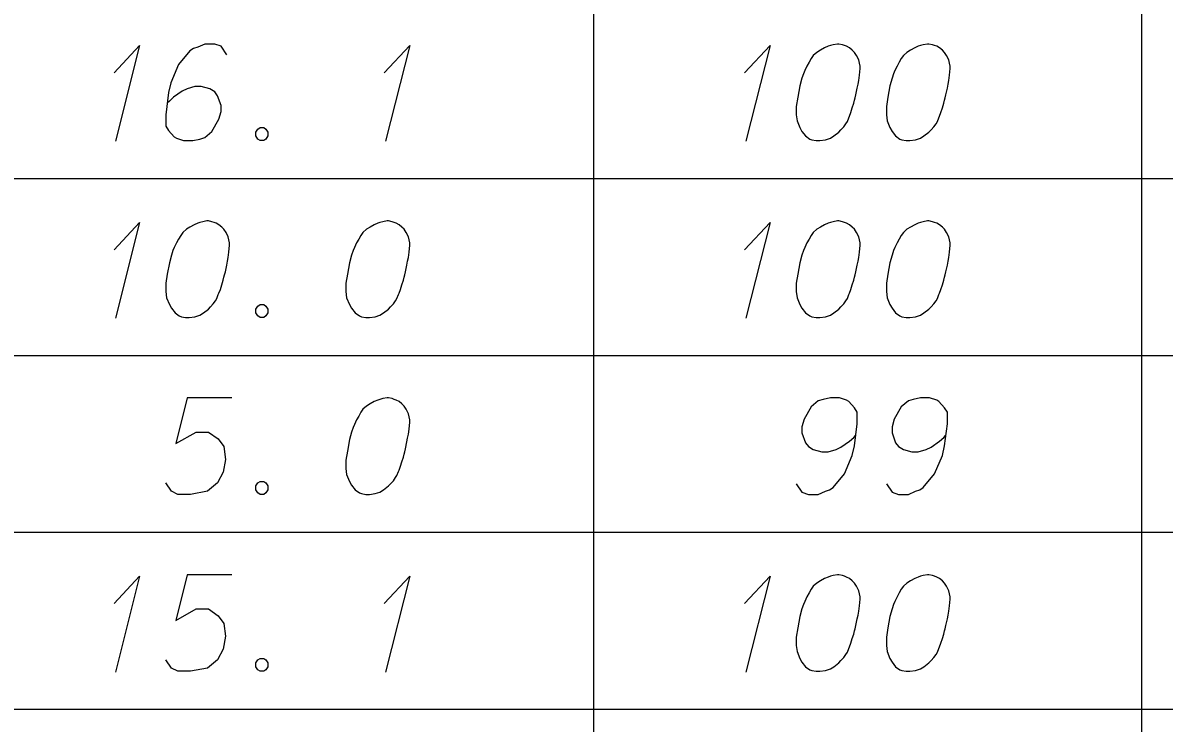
# Model space of a CAD drawing. Extents: x 2074207 to 2076812, y 516372 to 523312.
# Drawn here: x 2076621.8 to 2076678.5, y 517847.8 to 517882.7 of the extents above; entities that cross this region are included whole.
import ezdxf

# ---------------------------------------------------------------- set-up
doc = ezdxf.new("R2010")
doc.units = 0
doc.layers.add('Prop DirtTable_ Soil Test Results - Outline (Minor)', color=7, linetype='Continuous')
doc.layers.add('Prop DirtTable_ Soil Test Results - Tx (Sample Data)', color=7, linetype='Continuous')

msp = doc.modelspace()

# ---------------------------------------------------------------- linework, layer by layer
at = {"layer": 'Prop DirtTable_ Soil Test Results - Outline (Minor)'}
for p, q in [((2076650.154, 517883.718), (2076650.154, 517874.918)), ((2076677.413, 517883.718), (2076677.413, 517874.918)), ((2076260.609, 517874.918), (2076811.903, 517874.918)), ((2076260.609, 517874.918), (2076811.903, 517874.918)), ((2076650.154, 517874.918), (2076650.154, 517866.118)), ((2076677.413, 517874.918), (2076677.413, 517866.118)), ((2076260.609, 517866.118), (2076811.903, 517866.118)), ((2076260.609, 517866.118), (2076811.903, 517866.118)), ((2076650.154, 517866.118), (2076650.154, 517857.318)), ((2076677.413, 517866.118), (2076677.413, 517857.318)), ((2076260.609, 517857.318), (2076811.903, 517857.318)), ((2076260.609, 517857.318), (2076811.903, 517857.318)), ((2076650.154, 517857.318), (2076650.154, 517848.518)), ((2076677.413, 517857.318), (2076677.413, 517848.518)), ((2076260.609, 517848.518), (2076811.903, 517848.518)), ((2076260.609, 517848.518), (2076811.903, 517848.518)), ((2076650.154, 517848.518), (2076650.154, 517839.718)), ((2076677.413, 517848.518), (2076677.413, 517839.718))]:
    msp.add_line(p, q, dxfattribs=at)
at = {"layer": 'Prop DirtTable_ Soil Test Results - Tx (Sample Data)'}
for points in [[(2076626.3, 517880.171), (2076627.57, 517881.531), (2076626.371, 517876.769)], [(2076631.909, 517881.078), (2076631.627, 517881.493), (2076631.31, 517881.607), (2076630.816, 517881.607), (2076630.463, 517881.456), (2076630.251, 517881.38), (2076630.075, 517881.267), (2076629.511, 517880.586), (2076629.123, 517879.679), (2076629.017, 517879.188), (2076628.876, 517878.092), (2076628.876, 517877.525), (2076629.017, 517877.298), (2076629.299, 517876.996), (2076629.405, 517876.92), (2076629.758, 517876.807), (2076630.216, 517876.807), (2076630.569, 517876.882), (2076630.816, 517876.958), (2076631.169, 517877.26), (2076631.521, 517877.865), (2076631.627, 517878.243), (2076631.627, 517878.545), (2076631.451, 517879.037), (2076631.31, 517879.226), (2076631.063, 517879.377), (2076630.639, 517879.49), (2076630.322, 517879.49), (2076629.934, 517879.377), (2076629.687, 517879.263), (2076629.264, 517878.961), (2076629.052, 517878.772), (2076628.946, 517878.659)], [(2076639.74, 517880.171), (2076641.01, 517881.531), (2076639.811, 517876.769)], [(2076657.66, 517880.171), (2076658.93, 517881.531), (2076657.731, 517876.769)], [(2076662.352, 517881.607), (2076662.282, 517881.607), (2076662.07, 517881.569), (2076661.929, 517881.531), (2076661.823, 517881.493), (2076661.647, 517881.418), (2076661.435, 517881.304), (2076661.259, 517881.191), (2076661.082, 517881.04), (2076660.976, 517880.889), (2076660.871, 517880.7), (2076660.765, 517880.511), (2076660.659, 517880.284), (2076660.588, 517880.133), (2076660.518, 517879.906), (2076660.412, 517879.528), (2076660.306, 517878.961), (2076660.236, 517878.508), (2076660.236, 517878.092), (2076660.271, 517877.789), (2076660.412, 517877.449), (2076660.518, 517877.26), (2076660.694, 517877.034), (2076660.906, 517876.882), (2076661.012, 517876.845), (2076661.223, 517876.807), (2076661.4, 517876.807), (2076661.682, 517876.845), (2076661.929, 517876.92), (2076662.105, 517877.034), (2076662.352, 517877.223), (2076662.458, 517877.336), (2076662.599, 517877.487), (2076662.705, 517877.638), (2076662.775, 517877.752), (2076662.846, 517877.941), (2076662.881, 517878.016), (2076662.952, 517878.205), (2076663.022, 517878.432), (2076663.093, 517878.659), (2076663.128, 517878.81), (2076663.163, 517878.923), (2076663.199, 517879.075), (2076663.269, 517879.415), (2076663.305, 517879.604), (2076663.34, 517879.793), (2076663.375, 517880.057), (2076663.41, 517880.397), (2076663.41, 517880.511), (2076663.375, 517880.662), (2076663.34, 517880.813), (2076663.234, 517881.04), (2076663.128, 517881.191), (2076663.022, 517881.304), (2076662.881, 517881.418), (2076662.74, 517881.493), (2076662.634, 517881.531), (2076662.529, 517881.569), (2076662.352, 517881.607)], [(2076666.832, 517881.607), (2076666.762, 517881.607), (2076666.55, 517881.569), (2076666.409, 517881.531), (2076666.303, 517881.493), (2076666.127, 517881.418), (2076665.915, 517881.304), (2076665.739, 517881.191), (2076665.562, 517881.04), (2076665.456, 517880.889), (2076665.351, 517880.7), (2076665.245, 517880.511), (2076665.139, 517880.284), (2076665.068, 517880.133), (2076664.998, 517879.906), (2076664.892, 517879.528), (2076664.786, 517878.961), (2076664.716, 517878.508), (2076664.716, 517878.092), (2076664.751, 517877.789), (2076664.892, 517877.449), (2076664.998, 517877.26), (2076665.174, 517877.034), (2076665.386, 517876.882), (2076665.492, 517876.845), (2076665.703, 517876.807), (2076665.88, 517876.807), (2076666.162, 517876.845), (2076666.409, 517876.92), (2076666.585, 517877.034), (2076666.832, 517877.223), (2076666.938, 517877.336), (2076667.079, 517877.487), (2076667.185, 517877.638), (2076667.255, 517877.752), (2076667.326, 517877.941), (2076667.361, 517878.016), (2076667.432, 517878.205), (2076667.502, 517878.432), (2076667.573, 517878.659), (2076667.608, 517878.81), (2076667.643, 517878.923), (2076667.679, 517879.075), (2076667.749, 517879.415), (2076667.785, 517879.604), (2076667.82, 517879.793), (2076667.855, 517880.057), (2076667.89, 517880.397), (2076667.89, 517880.511), (2076667.855, 517880.662), (2076667.82, 517880.813), (2076667.714, 517881.04), (2076667.608, 517881.191), (2076667.502, 517881.304), (2076667.361, 517881.418), (2076667.22, 517881.493), (2076667.114, 517881.531), (2076667.009, 517881.569), (2076666.832, 517881.607)], [(2076633.567, 517877.449), (2076633.744, 517877.449), (2076633.849, 517877.374), (2076633.955, 517877.223), (2076633.955, 517877.034), (2076633.849, 517876.882), (2076633.744, 517876.807), (2076633.567, 517876.807), (2076633.461, 517876.882), (2076633.356, 517877.034), (2076633.356, 517877.223), (2076633.461, 517877.374), (2076633.567, 517877.449)], [(2076626.3, 517871.371), (2076627.57, 517872.731), (2076626.371, 517867.969)], [(2076630.992, 517872.807), (2076630.922, 517872.807), (2076630.71, 517872.769), (2076630.569, 517872.731), (2076630.463, 517872.693), (2076630.287, 517872.618), (2076630.075, 517872.504), (2076629.899, 517872.391), (2076629.722, 517872.24), (2076629.616, 517872.089), (2076629.511, 517871.9), (2076629.405, 517871.711), (2076629.299, 517871.484), (2076629.228, 517871.333), (2076629.158, 517871.106), (2076629.052, 517870.728), (2076628.946, 517870.161), (2076628.876, 517869.708), (2076628.876, 517869.292), (2076628.911, 517868.989), (2076629.052, 517868.649), (2076629.158, 517868.46), (2076629.334, 517868.234), (2076629.546, 517868.082), (2076629.652, 517868.045), (2076629.863, 517868.007), (2076630.04, 517868.007), (2076630.322, 517868.045), (2076630.569, 517868.12), (2076630.745, 517868.234), (2076630.992, 517868.423), (2076631.098, 517868.536), (2076631.239, 517868.687), (2076631.345, 517868.838), (2076631.415, 517868.952), (2076631.486, 517869.141), (2076631.521, 517869.216), (2076631.592, 517869.405), (2076631.662, 517869.632), (2076631.733, 517869.859), (2076631.768, 517870.01), (2076631.803, 517870.123), (2076631.839, 517870.275), (2076631.909, 517870.615), (2076631.945, 517870.804), (2076631.98, 517870.993), (2076632.015, 517871.257), (2076632.05, 517871.597), (2076632.05, 517871.711), (2076632.015, 517871.862), (2076631.98, 517872.013), (2076631.874, 517872.24), (2076631.768, 517872.391), (2076631.662, 517872.504), (2076631.521, 517872.618), (2076631.38, 517872.693), (2076631.274, 517872.731), (2076631.169, 517872.769), (2076630.992, 517872.807)], [(2076639.952, 517872.807), (2076639.882, 517872.807), (2076639.67, 517872.769), (2076639.529, 517872.731), (2076639.423, 517872.693), (2076639.247, 517872.618), (2076639.035, 517872.504), (2076638.859, 517872.391), (2076638.682, 517872.24), (2076638.576, 517872.089), (2076638.471, 517871.9), (2076638.365, 517871.711), (2076638.259, 517871.484), (2076638.188, 517871.333), (2076638.118, 517871.106), (2076638.012, 517870.728), (2076637.906, 517870.161), (2076637.836, 517869.708), (2076637.836, 517869.292), (2076637.871, 517868.989), (2076638.012, 517868.649), (2076638.118, 517868.46), (2076638.294, 517868.234), (2076638.506, 517868.082), (2076638.612, 517868.045), (2076638.823, 517868.007), (2076639, 517868.007), (2076639.282, 517868.045), (2076639.529, 517868.12), (2076639.705, 517868.234), (2076639.952, 517868.423), (2076640.058, 517868.536), (2076640.199, 517868.687), (2076640.305, 517868.838), (2076640.375, 517868.952), (2076640.446, 517869.141), (2076640.481, 517869.216), (2076640.552, 517869.405), (2076640.622, 517869.632), (2076640.693, 517869.859), (2076640.728, 517870.01), (2076640.763, 517870.123), (2076640.799, 517870.275), (2076640.869, 517870.615), (2076640.905, 517870.804), (2076640.94, 517870.993), (2076640.975, 517871.257), (2076641.01, 517871.597), (2076641.01, 517871.711), (2076640.975, 517871.862), (2076640.94, 517872.013), (2076640.834, 517872.24), (2076640.728, 517872.391), (2076640.622, 517872.504), (2076640.481, 517872.618), (2076640.34, 517872.693), (2076640.234, 517872.731), (2076640.129, 517872.769), (2076639.952, 517872.807)], [(2076657.66, 517871.371), (2076658.93, 517872.731), (2076657.731, 517867.969)], [(2076662.352, 517872.807), (2076662.282, 517872.807), (2076662.07, 517872.769), (2076661.929, 517872.731), (2076661.823, 517872.693), (2076661.647, 517872.618), (2076661.435, 517872.504), (2076661.259, 517872.391), (2076661.082, 517872.24), (2076660.976, 517872.089), (2076660.871, 517871.9), (2076660.765, 517871.711), (2076660.659, 517871.484), (2076660.588, 517871.333), (2076660.518, 517871.106), (2076660.412, 517870.728), (2076660.306, 517870.161), (2076660.236, 517869.708), (2076660.236, 517869.292), (2076660.271, 517868.989), (2076660.412, 517868.649), (2076660.518, 517868.46), (2076660.694, 517868.234), (2076660.906, 517868.082), (2076661.012, 517868.045), (2076661.223, 517868.007), (2076661.4, 517868.007), (2076661.682, 517868.045), (2076661.929, 517868.12), (2076662.105, 517868.234), (2076662.352, 517868.423), (2076662.458, 517868.536), (2076662.599, 517868.687), (2076662.705, 517868.838), (2076662.775, 517868.952), (2076662.846, 517869.141), (2076662.881, 517869.216), (2076662.952, 517869.405), (2076663.022, 517869.632), (2076663.093, 517869.859), (2076663.128, 517870.01), (2076663.163, 517870.123), (2076663.199, 517870.275), (2076663.269, 517870.615), (2076663.305, 517870.804), (2076663.34, 517870.993), (2076663.375, 517871.257), (2076663.41, 517871.597), (2076663.41, 517871.711), (2076663.375, 517871.862), (2076663.34, 517872.013), (2076663.234, 517872.24), (2076663.128, 517872.391), (2076663.022, 517872.504), (2076662.881, 517872.618), (2076662.74, 517872.693), (2076662.634, 517872.731), (2076662.529, 517872.769), (2076662.352, 517872.807)], [(2076666.832, 517872.807), (2076666.762, 517872.807), (2076666.55, 517872.769), (2076666.409, 517872.731), (2076666.303, 517872.693), (2076666.127, 517872.618), (2076665.915, 517872.504), (2076665.739, 517872.391), (2076665.562, 517872.24), (2076665.456, 517872.089), (2076665.351, 517871.9), (2076665.245, 517871.711), (2076665.139, 517871.484), (2076665.068, 517871.333), (2076664.998, 517871.106), (2076664.892, 517870.728), (2076664.786, 517870.161), (2076664.716, 517869.708), (2076664.716, 517869.292), (2076664.751, 517868.989), (2076664.892, 517868.649), (2076664.998, 517868.46), (2076665.174, 517868.234), (2076665.386, 517868.082), (2076665.492, 517868.045), (2076665.703, 517868.007), (2076665.88, 517868.007), (2076666.162, 517868.045), (2076666.409, 517868.12), (2076666.585, 517868.234), (2076666.832, 517868.423), (2076666.938, 517868.536), (2076667.079, 517868.687), (2076667.185, 517868.838), (2076667.255, 517868.952), (2076667.326, 517869.141), (2076667.361, 517869.216), (2076667.432, 517869.405), (2076667.502, 517869.632), (2076667.573, 517869.859), (2076667.608, 517870.01), (2076667.643, 517870.123), (2076667.679, 517870.275), (2076667.749, 517870.615), (2076667.785, 517870.804), (2076667.82, 517870.993), (2076667.855, 517871.257), (2076667.89, 517871.597), (2076667.89, 517871.711), (2076667.855, 517871.862), (2076667.82, 517872.013), (2076667.714, 517872.24), (2076667.608, 517872.391), (2076667.502, 517872.504), (2076667.361, 517872.618), (2076667.22, 517872.693), (2076667.114, 517872.731), (2076667.009, 517872.769), (2076666.832, 517872.807)], [(2076633.567, 517868.649), (2076633.744, 517868.649), (2076633.849, 517868.574), (2076633.955, 517868.423), (2076633.955, 517868.234), (2076633.849, 517868.082), (2076633.744, 517868.007), (2076633.567, 517868.007), (2076633.461, 517868.082), (2076633.356, 517868.234), (2076633.356, 517868.423), (2076633.461, 517868.574), (2076633.567, 517868.649)], [(2076632.156, 517864.007), (2076629.934, 517864.007), (2076629.369, 517861.739), (2076630.392, 517862.306), (2076630.992, 517862.306), (2076631.486, 517861.966), (2076631.768, 517861.588), (2076631.839, 517860.945), (2076631.733, 517860.303), (2076631.451, 517859.774), (2076630.957, 517859.358), (2076630.11, 517859.207), (2076629.475, 517859.207), (2076629.158, 517859.358), (2076628.876, 517859.774)], [(2076639.952, 517864.007), (2076639.882, 517864.007), (2076639.67, 517863.969), (2076639.529, 517863.931), (2076639.423, 517863.893), (2076639.247, 517863.818), (2076639.035, 517863.704), (2076638.859, 517863.591), (2076638.682, 517863.44), (2076638.576, 517863.289), (2076638.471, 517863.1), (2076638.365, 517862.911), (2076638.259, 517862.684), (2076638.188, 517862.533), (2076638.118, 517862.306), (2076638.012, 517861.928), (2076637.906, 517861.361), (2076637.836, 517860.908), (2076637.836, 517860.492), (2076637.871, 517860.189), (2076638.012, 517859.849), (2076638.118, 517859.66), (2076638.294, 517859.434), (2076638.506, 517859.282), (2076638.612, 517859.245), (2076638.823, 517859.207), (2076639, 517859.207), (2076639.282, 517859.245), (2076639.529, 517859.32), (2076639.705, 517859.434), (2076639.952, 517859.623), (2076640.058, 517859.736), (2076640.199, 517859.887), (2076640.305, 517860.038), (2076640.375, 517860.152), (2076640.446, 517860.341), (2076640.481, 517860.416), (2076640.552, 517860.605), (2076640.622, 517860.832), (2076640.693, 517861.059), (2076640.728, 517861.21), (2076640.763, 517861.323), (2076640.799, 517861.475), (2076640.869, 517861.815), (2076640.905, 517862.004), (2076640.94, 517862.193), (2076640.975, 517862.457), (2076641.01, 517862.797), (2076641.01, 517862.911), (2076640.975, 517863.062), (2076640.94, 517863.213), (2076640.834, 517863.44), (2076640.728, 517863.591), (2076640.622, 517863.704), (2076640.481, 517863.818), (2076640.34, 517863.893), (2076640.234, 517863.931), (2076640.129, 517863.969), (2076639.952, 517864.007)], [(2076660.236, 517859.736), (2076660.518, 517859.32), (2076660.835, 517859.207), (2076661.329, 517859.207), (2076661.682, 517859.358), (2076661.894, 517859.434), (2076662.07, 517859.547), (2076662.634, 517860.227), (2076663.022, 517861.134), (2076663.128, 517861.626), (2076663.269, 517862.722), (2076663.269, 517863.289), (2076663.128, 517863.515), (2076662.846, 517863.818), (2076662.74, 517863.893), (2076662.387, 517864.007), (2076661.929, 517864.007), (2076661.576, 517863.931), (2076661.329, 517863.856), (2076660.976, 517863.553), (2076660.624, 517862.949), (2076660.518, 517862.571), (2076660.518, 517862.268), (2076660.694, 517861.777), (2076660.835, 517861.588), (2076661.082, 517861.437), (2076661.506, 517861.323), (2076661.823, 517861.323), (2076662.211, 517861.437), (2076662.458, 517861.55), (2076662.881, 517861.852), (2076663.093, 517862.041), (2076663.199, 517862.155)], [(2076664.716, 517859.736), (2076664.998, 517859.32), (2076665.315, 517859.207), (2076665.809, 517859.207), (2076666.162, 517859.358), (2076666.374, 517859.434), (2076666.55, 517859.547), (2076667.114, 517860.227), (2076667.502, 517861.134), (2076667.608, 517861.626), (2076667.749, 517862.722), (2076667.749, 517863.289), (2076667.608, 517863.515), (2076667.326, 517863.818), (2076667.22, 517863.893), (2076666.867, 517864.007), (2076666.409, 517864.007), (2076666.056, 517863.931), (2076665.809, 517863.856), (2076665.456, 517863.553), (2076665.104, 517862.949), (2076664.998, 517862.571), (2076664.998, 517862.268), (2076665.174, 517861.777), (2076665.315, 517861.588), (2076665.562, 517861.437), (2076665.986, 517861.323), (2076666.303, 517861.323), (2076666.691, 517861.437), (2076666.938, 517861.55), (2076667.361, 517861.852), (2076667.573, 517862.041), (2076667.679, 517862.155)], [(2076633.567, 517859.849), (2076633.744, 517859.849), (2076633.849, 517859.774), (2076633.955, 517859.623), (2076633.955, 517859.434), (2076633.849, 517859.282), (2076633.744, 517859.207), (2076633.567, 517859.207), (2076633.461, 517859.282), (2076633.356, 517859.434), (2076633.356, 517859.623), (2076633.461, 517859.774), (2076633.567, 517859.849)], [(2076626.3, 517853.771), (2076627.57, 517855.131), (2076626.371, 517850.369)], [(2076632.156, 517855.207), (2076629.934, 517855.207), (2076629.369, 517852.939), (2076630.392, 517853.506), (2076630.992, 517853.506), (2076631.486, 517853.166), (2076631.768, 517852.788), (2076631.839, 517852.145), (2076631.733, 517851.503), (2076631.451, 517850.974), (2076630.957, 517850.558), (2076630.11, 517850.407), (2076629.475, 517850.407), (2076629.158, 517850.558), (2076628.876, 517850.974)], [(2076639.74, 517853.771), (2076641.01, 517855.131), (2076639.811, 517850.369)], [(2076657.66, 517853.771), (2076658.93, 517855.131), (2076657.731, 517850.369)], [(2076662.352, 517855.207), (2076662.282, 517855.207), (2076662.07, 517855.169), (2076661.929, 517855.131), (2076661.823, 517855.093), (2076661.647, 517855.018), (2076661.435, 517854.904), (2076661.259, 517854.791), (2076661.082, 517854.64), (2076660.976, 517854.489), (2076660.871, 517854.3), (2076660.765, 517854.111), (2076660.659, 517853.884), (2076660.588, 517853.733), (2076660.518, 517853.506), (2076660.412, 517853.128), (2076660.306, 517852.561), (2076660.236, 517852.108), (2076660.236, 517851.692), (2076660.271, 517851.389), (2076660.412, 517851.049), (2076660.518, 517850.86), (2076660.694, 517850.634), (2076660.906, 517850.482), (2076661.012, 517850.445), (2076661.223, 517850.407), (2076661.4, 517850.407), (2076661.682, 517850.445), (2076661.929, 517850.52), (2076662.105, 517850.634), (2076662.352, 517850.823), (2076662.458, 517850.936), (2076662.599, 517851.087), (2076662.705, 517851.238), (2076662.775, 517851.352), (2076662.846, 517851.541), (2076662.881, 517851.616), (2076662.952, 517851.805), (2076663.022, 517852.032), (2076663.093, 517852.259), (2076663.128, 517852.41), (2076663.163, 517852.523), (2076663.199, 517852.675), (2076663.269, 517853.015), (2076663.305, 517853.204), (2076663.34, 517853.393), (2076663.375, 517853.657), (2076663.41, 517853.997), (2076663.41, 517854.111), (2076663.375, 517854.262), (2076663.34, 517854.413), (2076663.234, 517854.64), (2076663.128, 517854.791), (2076663.022, 517854.904), (2076662.881, 517855.018), (2076662.74, 517855.093), (2076662.634, 517855.131), (2076662.529, 517855.169), (2076662.352, 517855.207)], [(2076666.832, 517855.207), (2076666.762, 517855.207), (2076666.55, 517855.169), (2076666.409, 517855.131), (2076666.303, 517855.093), (2076666.127, 517855.018), (2076665.915, 517854.904), (2076665.739, 517854.791), (2076665.562, 517854.64), (2076665.456, 517854.489), (2076665.351, 517854.3), (2076665.245, 517854.111), (2076665.139, 517853.884), (2076665.068, 517853.733), (2076664.998, 517853.506), (2076664.892, 517853.128), (2076664.786, 517852.561), (2076664.716, 517852.108), (2076664.716, 517851.692), (2076664.751, 517851.389), (2076664.892, 517851.049), (2076664.998, 517850.86), (2076665.174, 517850.634), (2076665.386, 517850.482), (2076665.492, 517850.445), (2076665.703, 517850.407), (2076665.88, 517850.407), (2076666.162, 517850.445), (2076666.409, 517850.52), (2076666.585, 517850.634), (2076666.832, 517850.823), (2076666.938, 517850.936), (2076667.079, 517851.087), (2076667.185, 517851.238), (2076667.255, 517851.352), (2076667.326, 517851.541), (2076667.361, 517851.616), (2076667.432, 517851.805), (2076667.502, 517852.032), (2076667.573, 517852.259), (2076667.608, 517852.41), (2076667.643, 517852.523), (2076667.679, 517852.675), (2076667.749, 517853.015), (2076667.785, 517853.204), (2076667.82, 517853.393), (2076667.855, 517853.657), (2076667.89, 517853.997), (2076667.89, 517854.111), (2076667.855, 517854.262), (2076667.82, 517854.413), (2076667.714, 517854.64), (2076667.608, 517854.791), (2076667.502, 517854.904), (2076667.361, 517855.018), (2076667.22, 517855.093), (2076667.114, 517855.131), (2076667.009, 517855.169), (2076666.832, 517855.207)], [(2076633.567, 517851.049), (2076633.744, 517851.049), (2076633.849, 517850.974), (2076633.955, 517850.823), (2076633.955, 517850.634), (2076633.849, 517850.482), (2076633.744, 517850.407), (2076633.567, 517850.407), (2076633.461, 517850.482), (2076633.356, 517850.634), (2076633.356, 517850.823), (2076633.461, 517850.974), (2076633.567, 517851.049)]]:
    msp.add_lwpolyline(points, dxfattribs=at)

doc.saveas('drawing.dxf')
